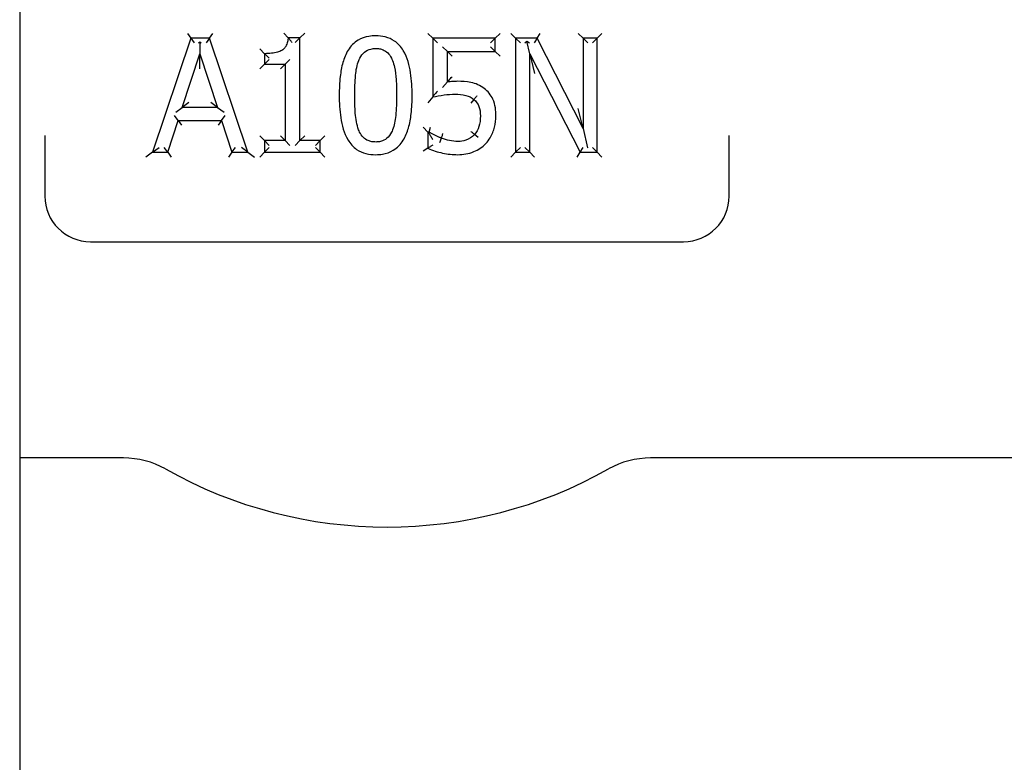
# Model space of a CAD drawing. Header units: inches. Extents: x 18 to 846, y -67 to 561.
# Tile 523 of 656: x 554.55 to 556.71, y 221.09 to 222.72. Entities that reach past the tile are written whole.
import ezdxf

# ---------------------------------------------------------------- set-up
doc = ezdxf.new("R2010")
doc.units = ezdxf.units.IN
doc.header["$LTSCALE"] = 24
doc.header["$MEASUREMENT"] = 0
doc.layers.add('Visible (ANSI)', color=7, linetype='Continuous', lineweight=30)

msp = doc.modelspace()

# ---------------------------------------------------------------- linework, layer by layer
at = {"layer": 'Visible (ANSI)'}
for p, q in [((554.55343, 228.29286), (554.55343, 212.54286)), ((554.9211, 222.68669), (554.92858, 222.67627)), ((554.9695, 222.67627), (554.97698, 222.68669)), ((555.14171, 222.67708), (555.13209, 222.6875)), ((555.16764, 222.67708), (555.17805, 222.6875)), ((555.45856, 222.67627), (555.44814, 222.68669)), ((555.59572, 222.67627), (555.60613, 222.68669)), ((555.64029, 222.67627), (555.62987, 222.68669)), ((555.68749, 222.67627), (555.69388, 222.68669)), ((555.78818, 222.67627), (555.77776, 222.68669)), ((555.81918, 222.67627), (555.82959, 222.68669)), ((554.92858, 222.67627), (554.8443, 222.42627)), ((554.9695, 222.67627), (554.92858, 222.67627)), ((554.92858, 222.67627), (554.93606, 222.66586)), ((554.94499, 222.66586), (554.94821, 222.66819)), ((554.94821, 222.66819), (554.94823, 222.64224)), ((554.94821, 222.66819), (554.95143, 222.66586)), ((554.9695, 222.67627), (554.96202, 222.66586)), ((555.05378, 222.42627), (554.9695, 222.67627)), ((555.16764, 222.67708), (555.14171, 222.67708)), ((555.16764, 222.67708), (555.15722, 222.66667)), ((555.16764, 222.4518), (555.16764, 222.67708)), ((555.45856, 222.67627), (555.45856, 222.54742)), ((555.45856, 222.67627), (555.46898, 222.66586)), ((555.59572, 222.67627), (555.45856, 222.67627)), ((555.59572, 222.67627), (555.5853, 222.66586)), ((555.59572, 222.6469), (555.59572, 222.67627)), ((555.68749, 222.67627), (555.64029, 222.67627)), ((555.64029, 222.67627), (555.64029, 222.42627)), ((555.64029, 222.67627), (555.6507, 222.66586)), ((555.66087, 222.66586), (555.66458, 222.66957)), ((555.66458, 222.66957), (555.67066, 222.66586)), ((555.67128, 222.64183), (555.66458, 222.66957)), ((555.68749, 222.67627), (555.6811, 222.66586)), ((555.78818, 222.47834), (555.68749, 222.67627)), ((555.78818, 222.67627), (555.7986, 222.66586)), ((555.78818, 222.67627), (555.78818, 222.47834)), ((555.81918, 222.67627), (555.78818, 222.67627)), ((555.81918, 222.67627), (555.80876, 222.66586)), ((555.81918, 222.42627), (555.81918, 222.67627)), ((554.90974, 222.52453), (554.94823, 222.64224)), ((554.94826, 222.6088), (554.94823, 222.64224)), ((554.94823, 222.64224), (554.98692, 222.52453)), ((555.09004, 222.64224), (555.07963, 222.65265)), ((555.09004, 222.64224), (555.09004, 222.61934)), ((555.49077, 222.6469), (555.48036, 222.65731)), ((555.49077, 222.6469), (555.50119, 222.63648)), ((555.49077, 222.6469), (555.59572, 222.6469)), ((555.49077, 222.58024), (555.49077, 222.6469)), ((555.59572, 222.6469), (555.5853, 222.65731)), ((555.59572, 222.6469), (555.60613, 222.63648)), ((555.67128, 222.64183), (555.6817, 222.59872)), ((555.67128, 222.42627), (555.67128, 222.64183)), ((555.67128, 222.64183), (555.7819, 222.42627)), ((555.09004, 222.61934), (555.10046, 222.62976)), ((555.13543, 222.61934), (555.14584, 222.62976)), ((555.09004, 222.61934), (555.07963, 222.60893)), ((555.09004, 222.61934), (555.13543, 222.61934)), ((555.13543, 222.61934), (555.12501, 222.60893)), ((555.13543, 222.61934), (555.13543, 222.4518)), ((555.48036, 222.56835), (555.49077, 222.58024)), ((554.9241, 222.53495), (554.90974, 222.52453)), ((554.98692, 222.52453), (554.97254, 222.53495)), ((555.45856, 222.54742), (555.44814, 222.53447)), ((555.54892, 222.54195), (555.54215, 222.53403)), ((554.89537, 222.51411), (554.90974, 222.52453)), ((554.98692, 222.52453), (554.90974, 222.52453)), ((554.98692, 222.52453), (555.00131, 222.51411)), ((555.78818, 222.47834), (555.77776, 222.52179)), ((554.87793, 222.42627), (554.90062, 222.49617)), ((554.90062, 222.49617), (554.89305, 222.50658)), ((554.90062, 222.49617), (554.90819, 222.48575)), ((554.90062, 222.49617), (554.99604, 222.49617)), ((554.99604, 222.49617), (554.98847, 222.48575)), ((554.99604, 222.49617), (555.00361, 222.50658)), ((554.99604, 222.49617), (555.01873, 222.42627)), ((555.44823, 222.47064), (555.43781, 222.48106)), ((555.45066, 222.47064), (555.44823, 222.47064)), ((555.44823, 222.47064), (555.44823, 222.43519)), ((555.44823, 222.47064), (555.45007, 222.46881)), ((555.45066, 222.47064), (555.45408, 222.48106)), ((555.78818, 222.47834), (555.79825, 222.43634)), ((554.60847, 222.46288), (554.60847, 222.33036)), ((555.09004, 222.4518), (555.07963, 222.46222)), ((555.13543, 222.4518), (555.09004, 222.4518)), ((555.09004, 222.4518), (555.09004, 222.42627)), ((555.09004, 222.4518), (555.10046, 222.44138)), ((555.13543, 222.4518), (555.12501, 222.46222)), ((555.13543, 222.4518), (555.14584, 222.44138)), ((555.16764, 222.4518), (555.15722, 222.44138)), ((555.16764, 222.4518), (555.17805, 222.46222)), ((555.21201, 222.4518), (555.16764, 222.4518)), ((555.21201, 222.4518), (555.20159, 222.44138)), ((555.21201, 222.4518), (555.22242, 222.46222)), ((555.21201, 222.42627), (555.21201, 222.4518)), ((555.47408, 222.44747), (555.47761, 222.45727)), ((555.55826, 222.4584), (555.55034, 222.46517)), ((556.10847, 222.33036), (556.10847, 222.46288)), ((554.8443, 222.42627), (554.82979, 222.41586)), ((554.8443, 222.42627), (554.8588, 222.43669)), ((554.8443, 222.42627), (554.87793, 222.42627)), ((554.87793, 222.42627), (554.87036, 222.43669)), ((554.87793, 222.42627), (554.8855, 222.41586)), ((555.01873, 222.42627), (555.01116, 222.41586)), ((555.01873, 222.42627), (555.0263, 222.43669)), ((555.01873, 222.42627), (555.05378, 222.42627)), ((555.05378, 222.42627), (555.03928, 222.43669)), ((555.05378, 222.42627), (555.06828, 222.41586)), ((555.07963, 222.41586), (555.09004, 222.42627)), ((555.09004, 222.42627), (555.10046, 222.43669)), ((555.09004, 222.42627), (555.21201, 222.42627)), ((555.21201, 222.42627), (555.20159, 222.43669)), ((555.21201, 222.42627), (555.22242, 222.41586)), ((555.44823, 222.43519), (555.43781, 222.4287)), ((555.64029, 222.42627), (555.62987, 222.41586)), ((555.64029, 222.42627), (555.6507, 222.43669)), ((555.64029, 222.42627), (555.67128, 222.42627)), ((555.67128, 222.42627), (555.66087, 222.43669)), ((555.67128, 222.42627), (555.6817, 222.41586)), ((555.77554, 222.41586), (555.7819, 222.42627)), ((555.7819, 222.42627), (555.78826, 222.43669)), ((555.7819, 222.42627), (555.81918, 222.42627)), ((555.79768, 222.43669), (555.79825, 222.43634)), ((555.79825, 222.43634), (555.7986, 222.43669)), ((555.81918, 222.42627), (555.80876, 222.43669)), ((555.81918, 222.42627), (555.82959, 222.41586)), ((554.70847, 222.23036), (556.00847, 222.23036)), ((554.7808, 221.75661), (554.55343, 221.75661)), ((557.45222, 221.75661), (555.93613, 221.75661))]:
    msp.add_line(p, q, dxfattribs=at)
for centre, radius, start, end in [((554.70847, 222.33036), 0.1, 180, 270), ((556.00847, 222.33036), 0.1, 270, 0), ((554.7808, 221.56911), 0.1875, 60.65517, 90), ((555.93613, 221.56911), 0.1875, 90, 119.34483), ((555.35847, 222.59661), 0.99125, 240.65517, 299.34483)]:
    msp.add_arc(centre, radius, start, end, dxfattribs=at)
for points, knots in [([(555.14171, 222.67708), (555.14147, 222.67409), (555.14104, 222.67116), (555.13952, 222.66468), (555.13822, 222.66124), (555.13514, 222.656), (555.13355, 222.65402), (555.13053, 222.65127), (555.12927, 222.65034), (555.12793, 222.64953), (555.12514, 222.64786), (555.12184, 222.64651), (555.11435, 222.64432), (555.11008, 222.64355), (555.10058, 222.64246), (555.09533, 222.64224), (555.09004, 222.64224)], [-0.21914518, -0.21914518, -0.21914518, -0.21914518, -0.19291175, -0.19291175, -0.15742494, -0.15742494, -0.13012741, -0.13012741, -0.11306644, -0.11306644, -0.11306644, -0.07974952, -0.07974952, -0.04257171, -0.04257171, 0, 0, 0, 0]), ([(555.15068, 222.66667), (555.15066, 222.66669), (555.15064, 222.66672), (555.14978, 222.66779), (555.14893, 222.66883), (555.14727, 222.67081), (555.14646, 222.67175), (555.14483, 222.67363), (555.14401, 222.67455), (555.14281, 222.67588), (555.14238, 222.67635), (555.14184, 222.67694), (555.14171, 222.67708), (555.14171, 222.67708)], [-0.000246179, -0.000246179, -0.000246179, -0.000246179, 0, 0, 0.010218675, 0.010218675, 0.020229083, 0.020229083, 0.031714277, 0.031714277, 0.040524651, 0.040524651, 0.048289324, 0.048289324, 0.048289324, 0.048289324]), ([(555.33376, 222.68134), (555.32884, 222.68134), (555.32376, 222.681), (555.31054, 222.67881), (555.30237, 222.67615), (555.28592, 222.66631), (555.27859, 222.65852), (555.27329, 222.65004), (555.26782, 222.64128), (555.26439, 222.63213), (555.2589, 222.61273), (555.25714, 222.6025), (555.2543, 222.57852), (555.25374, 222.56473), (555.25374, 222.55107)], [-0.39762782, -0.39762782, -0.39762782, -0.39762782, -0.36373585, -0.36373585, -0.30950871, -0.30950871, -0.24393732, -0.24393732, -0.24393732, -0.1766061, -0.1766061, -0.10179305, -0.10179305, 0, 0, 0, 0]), ([(555.41359, 222.55127), (555.41359, 222.56742), (555.41276, 222.58394), (555.40757, 222.61674), (555.4035, 222.63341), (555.39424, 222.64892), (555.38946, 222.65694), (555.38295, 222.66446), (555.36236, 222.67844), (555.34743, 222.68134), (555.33376, 222.68134)], [-0.3955508, -0.3955508, -0.3955508, -0.3955508, -0.2754195, -0.2754195, -0.15529321, -0.15529321, -0.15529321, -0.09373364, -0.09373364, 0, 0, 0, 0]), ([(555.10046, 222.63213), (555.10044, 222.63216), (555.10041, 222.63218), (555.09929, 222.63323), (555.0982, 222.63427), (555.09613, 222.63625), (555.09514, 222.63721), (555.09329, 222.63902), (555.09241, 222.63988), (555.09117, 222.64112), (555.09073, 222.64155), (555.09018, 222.6421), (555.09004, 222.64224), (555.09004, 222.64224)], [-0.049771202, -0.049771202, -0.049771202, -0.049771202, -0.049510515, -0.049510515, -0.038176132, -0.038176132, -0.027254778, -0.027254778, -0.015917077, -0.015917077, -0.007424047, -0.007424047, 0, 0, 0, 0]), ([(555.29649, 222.62725), (555.29719, 222.629), (555.29795, 222.63069), (555.30142, 222.63749), (555.30476, 222.642), (555.31289, 222.64893), (555.31761, 222.65121), (555.32642, 222.65323), (555.33006, 222.65358), (555.33376, 222.65358)], [-0.15519829, -0.15519829, -0.15519829, -0.15519829, -0.13862551, -0.13862551, -0.08628485, -0.08628485, -0.03318648, -0.03318648, 0, 0, 0, 0]), ([(555.33376, 222.65358), (555.33659, 222.65358), (555.33938, 222.65338), (555.34479, 222.65247), (555.3474, 222.65176), (555.35362, 222.64923), (555.35702, 222.64697), (555.36327, 222.64085), (555.36602, 222.63693), (555.36904, 222.63096), (555.36977, 222.62933), (555.37043, 222.62765)], [-0.15345791, -0.15345791, -0.15345791, -0.15345791, -0.12815919, -0.12815919, -0.10190337, -0.10190337, -0.06065975, -0.06065975, -0.01592257, -0.01592257, 0, 0, 0, 0]), ([(555.28778, 222.55107), (555.28778, 222.56583), (555.28824, 222.58056), (555.2896, 222.59503), (555.29066, 222.60635), (555.29265, 222.61759), (555.29649, 222.62725)], [-0.20539702, -0.20539702, -0.20539702, -0.20539702, -0.0911634, -0.0911634, -0.0911634, 0, 0, 0, 0]), ([(555.37043, 222.62765), (555.37234, 222.62286), (555.3738, 222.6177), (555.37679, 222.60382), (555.37777, 222.59486), (555.37926, 222.57437), (555.37955, 222.56283), (555.37955, 222.55127)], [-0.20607527, -0.20607527, -0.20607527, -0.20607527, -0.16123509, -0.16123509, -0.08949082, -0.08949082, 0, 0, 0, 0]), ([(555.49077, 222.58024), (555.49077, 222.58024), (555.49089, 222.58038), (555.49137, 222.58093), (555.49176, 222.58137), (555.49289, 222.58264), (555.4937, 222.58355), (555.49552, 222.58558), (555.49657, 222.58673), (555.49877, 222.58912), (555.49994, 222.59038), (555.50114, 222.59165), (555.50117, 222.59168), (555.50119, 222.59171)], [0, 0, 0, 0, 0.006931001, 0.006931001, 0.015008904, 0.015008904, 0.026274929, 0.026274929, 0.038566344, 0.038566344, 0.051474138, 0.051474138, 0.051751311, 0.051751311, 0.051751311, 0.051751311]), ([(555.51346, 222.58166), (555.50982, 222.58166), (555.50626, 222.58154), (555.50273, 222.58136), (555.49871, 222.58115), (555.49472, 222.58077), (555.49077, 222.58024)], [-0.054269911, -0.054269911, -0.054269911, -0.054269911, -0.028353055, -0.028353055, -0.028353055, 0, 0, 0, 0]), ([(555.57141, 222.56606), (555.56321, 222.57234), (555.55249, 222.57732), (555.53259, 222.58121), (555.52293, 222.58166), (555.51346, 222.58166)], [-0.1378587, -0.1378587, -0.1378587, -0.1378587, -0.06892935, -0.06892935, 0, 0, 0, 0]), ([(555.46898, 222.56004), (555.46895, 222.56001), (555.46893, 222.55998), (555.46768, 222.55849), (555.46644, 222.55702), (555.46415, 222.55426), (555.46306, 222.55294), (555.46126, 222.55075), (555.4605, 222.54982), (555.45946, 222.54854), (555.45911, 222.5481), (555.45867, 222.54756), (555.45856, 222.54742), (555.45856, 222.54742)], [-0.000292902, -0.000292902, -0.000292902, -0.000292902, 0, 0, 0.01451739, 0.01451739, 0.02814407, 0.02814407, 0.039380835, 0.039380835, 0.047240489, 0.047240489, 0.053920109, 0.053920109, 0.053920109, 0.053920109]), ([(555.59714, 222.50569), (555.59714, 222.51749), (555.59637, 222.53001), (555.59045, 222.54256), (555.58617, 222.55164), (555.57945, 222.56), (555.57141, 222.56606)], [-0.14837737, -0.14837737, -0.14837737, -0.14837737, -0.06455875, -0.06455875, -0.06455875, 0, 0, 0, 0]), ([(555.25374, 222.55107), (555.25374, 222.53488), (555.25455, 222.51833), (555.2597, 222.48545), (555.2637, 222.4687), (555.27309, 222.45312), (555.27777, 222.44535), (555.28409, 222.43807), (555.3046, 222.42395), (555.31984, 222.42101), (555.33376, 222.42101)], [-0.39636224, -0.39636224, -0.39636224, -0.39636224, -0.27588328, -0.27588328, -0.15540931, -0.15540931, -0.15540931, -0.09572801, -0.09572801, 0, 0, 0, 0]), ([(555.29628, 222.47571), (555.29202, 222.48687), (555.28996, 222.49904), (555.28803, 222.52475), (555.28778, 222.53791), (555.28778, 222.55107)], [-0.2030371, -0.2030371, -0.2030371, -0.2030371, -0.10151855, -0.10151855, 0, 0, 0, 0]), ([(555.33376, 222.42101), (555.33864, 222.42101), (555.34367, 222.42134), (555.35675, 222.42352), (555.36484, 222.42617), (555.38133, 222.43601), (555.38871, 222.44392), (555.39404, 222.45251), (555.39942, 222.46119), (555.40285, 222.47027), (555.40841, 222.48975), (555.41021, 222.50014), (555.41303, 222.52412), (555.41359, 222.53776), (555.41359, 222.55127)], [-0.3969343, -0.3969343, -0.3969343, -0.3969343, -0.36344063, -0.36344063, -0.30985076, -0.30985076, -0.24348635, -0.24348635, -0.24348635, -0.17661505, -0.17661505, -0.10067261, -0.10067261, 0, 0, 0, 0]), ([(555.37955, 222.55127), (555.37955, 222.53621), (555.37908, 222.52116), (555.37752, 222.5065), (555.37635, 222.49547), (555.37434, 222.48452), (555.37064, 222.4751)], [-0.20539024, -0.20539024, -0.20539024, -0.20539024, -0.08874744, -0.08874744, -0.08874744, 0, 0, 0, 0]), ([(555.45856, 222.54742), (555.46655, 222.54918), (555.47529, 222.55067), (555.49156, 222.55293), (555.49979, 222.5535), (555.50799, 222.5535)], [-0.13237563, -0.13237563, -0.13237563, -0.13237563, -0.06618782, -0.06618782, 0, 0, 0, 0]), ([(555.50799, 222.5535), (555.51599, 222.5535), (555.5239, 222.55272), (555.53129, 222.55087), (555.53802, 222.54919), (555.54412, 222.5462), (555.54892, 222.54195)], [-0.12904291, -0.12904291, -0.12904291, -0.12904291, -0.06302328, -0.06302328, -0.06302328, 0, 0, 0, 0]), ([(555.55568, 222.54988), (555.55567, 222.54986), (555.55565, 222.54984), (555.55474, 222.54877), (555.55386, 222.54774), (555.55222, 222.54582), (555.55149, 222.54496), (555.55025, 222.54351), (555.54976, 222.54294), (555.54909, 222.54216), (555.54892, 222.54195), (555.54892, 222.54195)], [-0.000192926, -0.000192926, -0.000192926, -0.000192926, 0, 0, 0.010495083, 0.010495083, 0.020832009, 0.020832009, 0.031167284, 0.031167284, 0.041501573, 0.041501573, 0.041501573, 0.041501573]), ([(555.54892, 222.54195), (555.55386, 222.53788), (555.55773, 222.53238), (555.56222, 222.52058), (555.5631, 222.51329), (555.5631, 222.50589)], [-0.12473905, -0.12473905, -0.12473905, -0.12473905, -0.06236953, -0.06236953, 0, 0, 0, 0]), ([(555.5631, 222.50589), (555.5631, 222.49773), (555.56217, 222.48968), (555.55986, 222.48259), (555.55776, 222.47617), (555.55454, 222.47019), (555.55034, 222.46517)], [-0.12855681, -0.12855681, -0.12855681, -0.12855681, -0.06049468, -0.06049468, -0.06049468, 0, 0, 0, 0]), ([(555.57505, 222.44552), (555.57864, 222.44938), (555.58185, 222.45365), (555.58895, 222.46542), (555.5921, 222.47313), (555.59624, 222.48927), (555.59714, 222.49761), (555.59714, 222.50569)], [-0.14603679, -0.14603679, -0.14603679, -0.14603679, -0.11135425, -0.11135425, -0.05586219, -0.05586219, 0, 0, 0, 0]), ([(555.33376, 222.44876), (555.33089, 222.44876), (555.32805, 222.44897), (555.32245, 222.4499), (555.31971, 222.45066), (555.31325, 222.45333), (555.30979, 222.45572), (555.30341, 222.46211), (555.30063, 222.46616), (555.29766, 222.47227), (555.29694, 222.47396), (555.29628, 222.47571)], [-0.1574704, -0.1574704, -0.1574704, -0.1574704, -0.13181294, -0.13181294, -0.10432668, -0.10432668, -0.0618117, -0.0618117, -0.01648612, -0.01648612, 0, 0, 0, 0]), ([(555.37064, 222.4751), (555.36998, 222.4734), (555.36927, 222.47175), (555.36589, 222.46489), (555.36253, 222.4603), (555.35439, 222.4534), (555.3497, 222.45112), (555.341, 222.44912), (555.33741, 222.44876), (555.33376, 222.44876)], [-0.15478626, -0.15478626, -0.15478626, -0.15478626, -0.13870733, -0.13870733, -0.08539549, -0.08539549, -0.03284442, -0.03284442, 0, 0, 0, 0]), ([(555.45066, 222.47064), (555.45066, 222.47064), (555.45058, 222.4704), (555.45033, 222.46964), (555.45021, 222.46926), (555.45007, 222.46881)], [0, 0, 0, 0, 0.009850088, 0.009850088, 0.016102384, 0.016102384, 0.016102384, 0.016102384]), ([(555.45007, 222.46881), (555.4503, 222.46836), (555.45053, 222.46792), (555.45169, 222.46574), (555.45288, 222.46362), (555.45563, 222.45894), (555.4571, 222.45652), (555.4586, 222.45412), (555.45862, 222.45408), (555.45865, 222.45404)], [0.00682008, 0.00682008, 0.00682008, 0.00682008, 0.011641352, 0.011641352, 0.032741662, 0.032741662, 0.053679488, 0.053679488, 0.054038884, 0.054038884, 0.054038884, 0.054038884]), ([(555.47761, 222.45727), (555.47697, 222.45751), (555.47634, 222.45775), (555.47507, 222.45823), (555.47444, 222.45848), (555.47382, 222.45873), (555.46966, 222.46038), (555.4656, 222.46218), (555.4617, 222.46416), (555.45764, 222.46622), (555.45365, 222.46844), (555.45066, 222.47064)], [-0.083929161, -0.083929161, -0.083929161, -0.083929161, -0.07847822, -0.07847822, -0.073027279, -0.073027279, -0.073027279, -0.036917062, -0.036917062, -0.036917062, 0, 0, 0, 0]), ([(555.55034, 222.46517), (555.55034, 222.46517), (555.55013, 222.46534), (555.54935, 222.46601), (555.54878, 222.4665), (555.54733, 222.46774), (555.54647, 222.46848), (555.54456, 222.47011), (555.54352, 222.471), (555.54246, 222.47191), (555.54244, 222.47192), (555.54242, 222.47194)], [-0.041500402, -0.041500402, -0.041500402, -0.041500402, -0.031165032, -0.031165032, -0.020829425, -0.020829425, -0.010493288, -0.010493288, 0, 0, 0.000192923, 0.000192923, 0.000192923, 0.000192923]), ([(555.47761, 222.45727), (555.47761, 222.45727), (555.47769, 222.45752), (555.47804, 222.45849), (555.4783, 222.4592), (555.47894, 222.46099), (555.47933, 222.46206), (555.48018, 222.46442), (555.48064, 222.46571), (555.48111, 222.46703), (555.48112, 222.46705), (555.48113, 222.46707)], [0, 0, 0, 0, 0.010335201, 0.010335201, 0.020670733, 0.020670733, 0.031006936, 0.031006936, 0.041500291, 0.041500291, 0.041693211, 0.041693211, 0.041693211, 0.041693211]), ([(555.51427, 222.44998), (555.50787, 222.44998), (555.50156, 222.45054), (555.49574, 222.4519), (555.48973, 222.45331), (555.48365, 222.45517), (555.47761, 222.45727)], [-0.10419022, -0.10419022, -0.10419022, -0.10419022, -0.05077022, -0.05077022, -0.05077022, 0, 0, 0, 0]), ([(555.55034, 222.46517), (555.54516, 222.45923), (555.53871, 222.45506), (555.52554, 222.45085), (555.5199, 222.44998), (555.51427, 222.44998)], [-0.12444112, -0.12444112, -0.12444112, -0.12444112, -0.05081973, -0.05081973, 0, 0, 0, 0]), ([(555.45865, 222.44192), (555.45862, 222.4419), (555.4586, 222.44188), (555.45769, 222.44127), (555.4568, 222.44069), (555.45509, 222.43956), (555.45426, 222.43902), (555.45237, 222.4378), (555.45135, 222.43715), (555.44978, 222.43616), (555.44919, 222.43579), (555.44842, 222.43531), (555.44823, 222.43519), (555.44823, 222.43519)], [-0.000231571, -0.000231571, -0.000231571, -0.000231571, 0, 0, 0.00809933, 0.00809933, 0.016011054, 0.016011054, 0.027158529, 0.027158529, 0.036723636, 0.036723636, 0.045624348, 0.045624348, 0.045624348, 0.045624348]), ([(555.44823, 222.43519), (555.45871, 222.43003), (555.46944, 222.42686), (555.49127, 222.4222), (555.50251, 222.42101), (555.51367, 222.42101)], [-0.15898427, -0.15898427, -0.15898427, -0.15898427, -0.07949214, -0.07949214, 0, 0, 0, 0]), ([(555.51367, 222.42101), (555.52527, 222.42101), (555.53757, 222.42287), (555.54882, 222.42759), (555.55838, 222.4316), (555.56768, 222.43758), (555.57505, 222.44552)], [-0.1503462, -0.1503462, -0.1503462, -0.1503462, -0.06994866, -0.06994866, -0.06994866, 0, 0, 0, 0])]:
    msp.add_open_spline(points, degree=3, knots=knots, dxfattribs=at)

doc.saveas('drawing.dxf')
